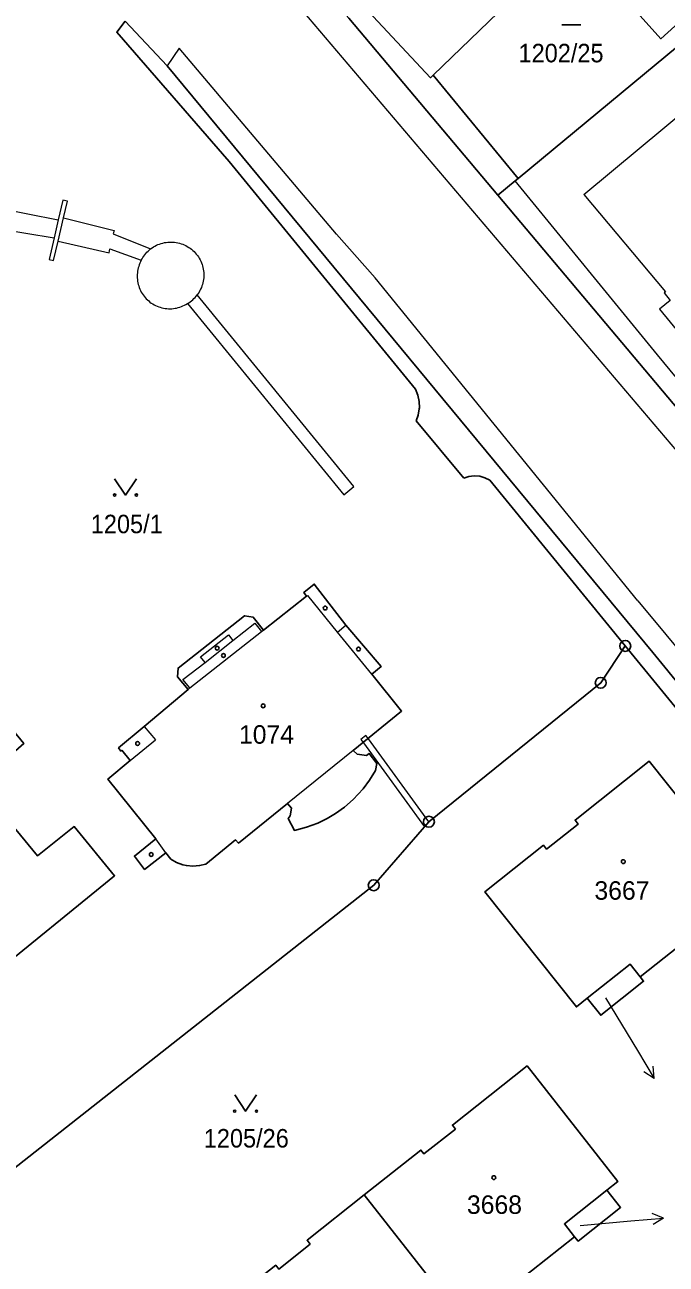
# Model space of a CAD drawing. Extents: x -679733 to -673243, y -1075091 to -1066557.
# Drawn here: x -676731.3 to -676672.4, y -1070692.9 to -1070579 of the extents above; entities that cross this region are included whole.
import ezdxf

# ---------------------------------------------------------------- set-up
doc = ezdxf.new("R2010")
doc.units = 0
doc.header["$LTSCALE"] = 0.68
for name, color, linetype, lineweight in [('1', 7, 'Continuous', 25), ('13', 7, 'Continuous', 13), ('3', 7, 'Continuous', 25), ('4', 7, 'Continuous', 13), ('5', 7, 'Continuous', 25), ('7', 7, 'Continuous', 13), ('8', 7, 'Continuous', 25)]:
    doc.layers.add(name, color=color, linetype=linetype, lineweight=lineweight)
doc.layers.add('2', color=7, linetype='Continuous')

msp = doc.modelspace()

# ---------------------------------------------------------------- linework, layer by layer
at = {"layer": '1'}
for p, q in [((-676690.96, -1070620.67), (-676695.33, -1070615.4)), ((-676676.12, -1070636.08), (-676688.57, -1070620.84)), ((-676669.54, -1070662.35), (-676674.75, -1070666.51)), ((-676700.09, -1070686.55), (-676691.73, -1070697.17))]:
    msp.add_line(p, q, dxfattribs=at)
for points in [[(-676707.46, -1070557.47), (-676713.35, -1070563.1), (-676694, -1070583.85), (-676693.75, -1070583.62), (-676675.88, -1070566.33), (-676685.06, -1070556.38), (-676694.05, -1070546.64), (-676696.28, -1070548.75)], [(-676717.94, -1070559.83), (-676701.5, -1070578.38), (-676687.82, -1070594.65)], [(-676695.38, -1070612.49), (-676712.5, -1070591.55), (-676722.82, -1070579.67), (-676722.04, -1070578.66)], [(-676577.68, -1070759.65), (-676578.52, -1070756.6), (-676581.77, -1070749.58), (-676584.66, -1070745.25), (-676632.46, -1070687.04), (-676673.59, -1070636.68), (-676718.19, -1070582.74), (-676722.04, -1070578.66)], [(-676693.75, -1070583.62), (-676685.96, -1070593.1), (-676669.18, -1070579.21)], [(-676685.96, -1070593.1), (-676686.22, -1070593.32), (-676687.82, -1070594.65), (-676663.43, -1070623.66)], [(-676695.33, -1070615.4), (-676695.135, -1070614.853), (-676695.037, -1070614.28), (-676695.03, -1070614.18), (-676695.048, -1070613.599), (-676695.166, -1070613.03), (-676695.38, -1070612.49)], [(-676688.57, -1070620.84), (-676689.018, -1070620.614), (-676689.486, -1070620.484), (-676689.986, -1070620.447), (-676690.484, -1070620.51), (-676690.96, -1070620.67)], [(-676714.63, -1070656.13), (-676711.92, -1070653.92), (-676711.64, -1070654.21), (-676707.15, -1070650.57), (-676706.76, -1070650.99), (-676706.89, -1070651.71), (-676707.09, -1070651.94), (-676706.51, -1070653.04), (-676705.4, -1070652.73), (-676704.37, -1070652.37), (-676703.49, -1070651.95), (-676702.72, -1070651.48), (-676701.9, -1070650.89), (-676701.1, -1070650.2), (-676700.19, -1070649.21), (-676699.6, -1070648.41), (-676699.05, -1070647.52), (-676698.93, -1070646.9), (-676699.63, -1070645.98), (-676699.9, -1070646.15), (-676700.74, -1070646.02), (-676701.12, -1070645.68), (-676696.66, -1070642.07), (-676699.4, -1070638.68), (-676698.53, -1070637.97), (-676701.78, -1070634.18), (-676704.69, -1070630.4), (-676705.65, -1070631.18), (-676705.39, -1070631.52), (-676709.35, -1070634.63), (-676710.28, -1070633.45), (-676711.09, -1070633.31), (-676717.19, -1070638.11), (-676717.24, -1070638.92), (-676716.28, -1070640.09), (-676720.31, -1070643.48), (-676722.65, -1070645.46), (-676722.46, -1070645.75), (-676722.36, -1070645.67), (-676721.59, -1070646.62), (-676723.64, -1070648.32), (-676719.23, -1070653.81), (-676721.2, -1070655.4), (-676720.27, -1070656.62), (-676718.31, -1070655.1), (-676717.87, -1070655.69)], [(-676746.48, -1070695.31), (-676699.22, -1070658.08), (-676694.15, -1070652.24), (-676678.37, -1070639.47), (-676676.12, -1070636.08)], [(-676676.12, -1070636.08), (-676655.91, -1070660.77), (-676654.03, -1070663.07), (-676645.59, -1070673.39), (-676634.85, -1070686.49), (-676628.13, -1070694.62), (-676621.78, -1070702.32), (-676615.1, -1070710.41), (-676608.77, -1070718.11), (-676607.38, -1070719.76)], [(-676679.62, -1070668.47), (-676680.61, -1070669.26), (-676689.02, -1070658.69), (-676683.63, -1070654.4), (-676683.35, -1070654.76), (-676680.43, -1070652.45), (-676680.72, -1070652.09), (-676673.91, -1070646.68), (-676665.51, -1070657.25), (-676666.5, -1070658.04)], [(-676717.87, -1070655.69), (-676717.34, -1070655.987), (-676716.769, -1070656.194), (-676716.431, -1070656.269), (-676715.825, -1070656.322), (-676715.22, -1070656.275), (-676714.63, -1070656.13)], [(-676679.62, -1070668.47), (-676675.68, -1070665.33), (-676674.75, -1070666.51)], [(-676674.75, -1070666.51), (-676674.43, -1070666.91), (-676678.37, -1070670.03), (-676679.62, -1070668.47)], [(-676700.09, -1070686.55), (-676694.89, -1070682.42), (-676694.61, -1070682.78), (-676691.72, -1070680.49), (-676692, -1070680.13), (-676685.14, -1070674.69), (-676676.79, -1070685.31), (-676677.8, -1070686.12)], [(-676715.89, -1070697.27), (-676715.73, -1070697.14), (-676714.85, -1070698.24), (-676708.22, -1070693.01), (-676707.94, -1070693.36), (-676705.06, -1070691.07), (-676705.34, -1070690.72), (-676700.09, -1070686.55)], [(-676677.8, -1070686.12), (-676676.55, -1070687.69), (-676680.45, -1070690.79), (-676680.77, -1070690.39), (-676686.04, -1070694.57)], [(-676680.77, -1070690.39), (-676681.7, -1070689.22), (-676677.8, -1070686.12)]]:
    msp.add_lwpolyline(points, dxfattribs=at)
for points in [[(-676668.34, -1070576.15), (-676672.84, -1070580.26), (-676676.94, -1070575.67), (-676672.45, -1070571.59)], [(-676735.04, -1070640.62), (-676731.37, -1070645.05), (-676735.46, -1070648.64), (-676734.1, -1070650.52), (-676730.1, -1070655.39), (-676726.73, -1070652.68), (-676723.02, -1070657.21), (-676734.78, -1070666.76), (-676738.29, -1070666.87), (-676739.24, -1070651.49), (-676739, -1070651.31), (-676735.94, -1070648.99), (-676740.32, -1070643.67), (-676739.1, -1070642.61), (-676743.83, -1070640.74), (-676742.42, -1070637.17), (-676739.6, -1070638.36), (-676740.55, -1070640.84), (-676739.22, -1070641.44), (-676735.7, -1070638.28), (-676734.31, -1070640.03)]]:
    msp.add_lwpolyline(points, close=True, dxfattribs=at)
at = {"layer": '13'}
msp.add_lwpolyline([(-676694.55, -1070652.7), (-676694.15, -1070652.24), (-676699.69, -1070644.62), (-676699.94, -1070644.31), (-676700.4, -1070644.69), (-676700.15, -1070645)], close=True, dxfattribs=at)
at = {"layer": '3'}
msp.add_line((-676681.953, -1070578.98), (-676680.203, -1070578.98), dxfattribs=at)
for points in [[(-676723.02, -1070620.709), (-676722.02, -1070622.21), (-676721.02, -1070620.709)], [(-676711.99, -1070677.349), (-676710.99, -1070678.85), (-676709.99, -1070677.349)]]:
    msp.add_lwpolyline(points, dxfattribs=at)
for centre in [(-676723.02, -1070622.2095), (-676721.02, -1070622.2095), (-676711.99, -1070678.8495), (-676709.99, -1070678.8495)]:
    msp.add_circle(centre, 0.1, dxfattribs=at)
at = {"layer": '4'}
for p, q in [((-676665.28, -1070625.34), (-676720.96, -1070559.72)), ((-676717.08, -1070581.13), (-676718.19, -1070582.74)), ((-676702.65, -1070598.22), (-676717.08, -1070581.13)), ((-676679.92, -1070594.58), (-676669.94, -1070586.28)), ((-676673.15, -1070609.31), (-676686.22, -1070593.32)), ((-676679.92, -1070594.58), (-676672.43, -1070603.54)), ((-676736.24, -1070595.32), (-676728.2, -1070596.9)), ((-676727.78, -1070595.09), (-676728.2, -1070596.9)), ((-676727.36, -1070595.19), (-676727.78, -1070595.09)), ((-676727.72, -1070596.74), (-676727.36, -1070595.19)), ((-676728.2, -1070596.9), (-676728.58, -1070598.56)), ((-676728.21, -1070598.86), (-676727.72, -1070596.74)), ((-676727.72, -1070596.74), (-676723.06, -1070597.88)), ((-676736.58, -1070597.25), (-676728.58, -1070598.56)), ((-676723.06, -1070597.88), (-676723.14, -1070598.21)), ((-676723.14, -1070598.21), (-676719.71, -1070599.58)), ((-676699.1, -1070602.23), (-676702.65, -1070598.22)), ((-676728.58, -1070598.56), (-676729.04, -1070600.55)), ((-676728.62, -1070600.65), (-676728.21, -1070598.86)), ((-676728.21, -1070598.86), (-676723.53, -1070599.93)), ((-676729.04, -1070600.55), (-676728.62, -1070600.65)), ((-676723.53, -1070599.93), (-676723.45, -1070599.59)), ((-676723.45, -1070599.59), (-676720.57, -1070600.63)), ((-676674.97, -1070631.93), (-676699.1, -1070602.23)), ((-676701.04, -1070621.43), (-676715.44, -1070603.81)), ((-676672.43, -1070603.54), (-676672.55, -1070603.63)), ((-676672.55, -1070603.63), (-676671.99, -1070604.32)), ((-676716.34, -1070604.61), (-676701.97, -1070622.19)), ((-676671.99, -1070604.32), (-676672.96, -1070605.11)), ((-676672.96, -1070605.11), (-676671.02, -1070607.5)), ((-676662.3, -1070622.54), (-676673.15, -1070609.31)), ((-676701.97, -1070622.19), (-676701.04, -1070621.43)), ((-676705.39, -1070631.52), (-676705.28, -1070631.43)), ((-676702.55, -1070634.8), (-676705.28, -1070631.43)), ((-676674.97, -1070631.93), (-676630.48, -1070685.51)), ((-676716.1, -1070639.94), (-676709.52, -1070634.76)), ((-676712.16, -1070635.58), (-676710.13, -1070633.98)), ((-676710.13, -1070633.98), (-676709.52, -1070634.76)), ((-676709.52, -1070634.76), (-676709.35, -1070634.63)), ((-676702.55, -1070634.8), (-676701.78, -1070634.18)), ((-676699.4, -1070638.68), (-676702.55, -1070634.8)), ((-676715.12, -1070637.07), (-676712.57, -1070635.06)), ((-676714.71, -1070637.59), (-676712.16, -1070635.58)), ((-676712.57, -1070635.06), (-676712.16, -1070635.58)), ((-676714.71, -1070637.59), (-676715.12, -1070637.07)), ((-676716.74, -1070639.18), (-676714.71, -1070637.59)), ((-676716.1, -1070639.94), (-676716.74, -1070639.18)), ((-676716.28, -1070640.09), (-676716.1, -1070639.94)), ((-676720.31, -1070643.48), (-676719.27, -1070644.72)), ((-676721.59, -1070646.62), (-676719.27, -1070644.72)), ((-676701.12, -1070645.68), (-676707.15, -1070650.57)), ((-676718.31, -1070655.1), (-676719.23, -1070653.81))]:
    msp.add_line(p, q, dxfattribs=at)
for points in [[(-676719.71, -1070599.58), (-676719.584, -1070599.488), (-676719.454, -1070599.403), (-676719.32, -1070599.325), (-676719.181, -1070599.253), (-676719.04, -1070599.189), (-676718.895, -1070599.132), (-676718.747, -1070599.083), (-676718.597, -1070599.041), (-676718.446, -1070599.007), (-676718.292, -1070598.981), (-676718.138, -1070598.963), (-676717.982, -1070598.953), (-676717.827, -1070598.95), (-676717.671, -1070598.956), (-676717.516, -1070598.97), (-676717.362, -1070598.991), (-676717.209, -1070599.021), (-676717.058, -1070599.058), (-676716.909, -1070599.103), (-676716.763, -1070599.155), (-676716.619, -1070599.215), (-676716.479, -1070599.283), (-676716.342, -1070599.357), (-676716.21, -1070599.438), (-676716.081, -1070599.526), (-676715.958, -1070599.621), (-676715.839, -1070599.721), (-676715.726, -1070599.828), (-676715.618, -1070599.94), (-676715.516, -1070600.058), (-676715.42, -1070600.181), (-676715.331, -1070600.308), (-676715.249, -1070600.44), (-676715.173, -1070600.576), (-676715.104, -1070600.716), (-676715.043, -1070600.859), (-676714.989, -1070601.005), (-676714.943, -1070601.153), (-676714.904, -1070601.304), (-676714.873, -1070601.457), (-676714.85, -1070601.611), (-676714.835, -1070601.765), (-676714.828, -1070601.921), (-676714.829, -1070602.076), (-676714.838, -1070602.232), (-676714.854, -1070602.387), (-676714.879, -1070602.54), (-676714.912, -1070602.692), (-676714.952, -1070602.843), (-676715, -1070602.991), (-676715.055, -1070603.136), (-676715.118, -1070603.278), (-676715.188, -1070603.417), (-676715.265, -1070603.552), (-676715.349, -1070603.683), (-676715.44, -1070603.81)], [(-676720.57, -1070600.63), (-676720.641, -1070600.765), (-676720.705, -1070600.904), (-676720.762, -1070601.045), (-676720.811, -1070601.189), (-676720.853, -1070601.336), (-676720.888, -1070601.485), (-676720.915, -1070601.635), (-676720.934, -1070601.786), (-676720.945, -1070601.938), (-676720.949, -1070602.091), (-676720.945, -1070602.243), (-676720.934, -1070602.395), (-676720.914, -1070602.546), (-676720.887, -1070602.697), (-676720.852, -1070602.845), (-676720.81, -1070602.992), (-676720.76, -1070603.136), (-676720.703, -1070603.277), (-676720.639, -1070603.416), (-676720.568, -1070603.551), (-676720.49, -1070603.682), (-676720.406, -1070603.809), (-676720.315, -1070603.931), (-676720.218, -1070604.049), (-676720.115, -1070604.162), (-676720.007, -1070604.269), (-676719.893, -1070604.371), (-676719.774, -1070604.467), (-676719.651, -1070604.556), (-676719.523, -1070604.639), (-676719.391, -1070604.716), (-676719.255, -1070604.786), (-676719.116, -1070604.848), (-676718.974, -1070604.904), (-676718.83, -1070604.952), (-676718.683, -1070604.993), (-676718.534, -1070605.026), (-676718.383, -1070605.052), (-676718.232, -1070605.07), (-676718.08, -1070605.08), (-676717.927, -1070605.083), (-676717.775, -1070605.077), (-676717.623, -1070605.064), (-676717.472, -1070605.044), (-676717.322, -1070605.015), (-676717.174, -1070604.979), (-676717.027, -1070604.936), (-676716.884, -1070604.885), (-676716.743, -1070604.826), (-676716.605, -1070604.761), (-676716.47, -1070604.689), (-676716.34, -1070604.61)], [(-676720.57, -1070600.63), (-676720.499, -1070600.496), (-676720.421, -1070600.365), (-676720.337, -1070600.238), (-676720.246, -1070600.116), (-676720.15, -1070599.998), (-676720.048, -1070599.886), (-676719.94, -1070599.778), (-676719.828, -1070599.676), (-676719.71, -1070599.58)], [(-676716.34, -1070604.61), (-676716.211, -1070604.531), (-676716.086, -1070604.445), (-676715.965, -1070604.353), (-676715.849, -1070604.256), (-676715.739, -1070604.152), (-676715.633, -1070604.043), (-676715.534, -1070603.929), (-676715.44, -1070603.81)]]:
    msp.add_lwpolyline(points, dxfattribs=at)
at = {"layer": '5'}
for centre in [(-676703.6768, -1070632.5992), (-676713.6068, -1070636.2892), (-676713.0268, -1070636.9592), (-676700.6168, -1070636.3692), (-676709.3768, -1070641.5892), (-676720.9068, -1070645.0492), (-676719.6568, -1070655.2592), (-676676.2968, -1070655.9092), (-676688.1868, -1070684.9592)]:
    msp.add_circle(centre, 0.175, dxfattribs=at)
at = {"layer": '7'}
for p, q in [((-676673.454, -1070675.832), (-676673.541, -1070674.716)), ((-676672.61, -1070688.678), (-676673.652, -1070688.267))]:
    msp.add_line(p, q, dxfattribs=at)
for points in [[(-676677.94, -1070668.42), (-676675, -1070673.26), (-676673.454, -1070675.832), (-676674.399, -1070675.232)], [(-676680.27, -1070689.36), (-676675.6, -1070688.94), (-676672.61, -1070688.678), (-676673.564, -1070689.265)]]:
    msp.add_lwpolyline(points, dxfattribs=at)
at = {"layer": '8'}
for centre, radius in [((-676676.12, -1070636.0799), 0.5), ((-676676.12, -1070636.0799), 0.0303), ((-676678.37, -1070639.4699), 0.5), ((-676678.37, -1070639.4699), 0.0303), ((-676694.15, -1070652.2399), 0.5), ((-676694.15, -1070652.2399), 0.0303), ((-676699.22, -1070658.0799), 0.5), ((-676699.22, -1070658.0799), 0.0303)]:
    msp.add_circle(centre, radius, dxfattribs=at)

# ---------------------------------------------------------------- texts
at = {"layer": '2', "width": 0.95}
for s, p in [('1202/25', (-676685.92, -1070582.43)), ('1205/1', (-676725.21, -1070625.72)), ('1205/26', (-676714.83, -1070682.19))]:
    msp.add_text(s, height=1.7, dxfattribs=at).set_placement(p)
at = {"layer": '2'}
for s, p in [('1074', (-676711.6, -1070645.07)), ('3667', (-676678.95, -1070659.41)), ('3668', (-676690.66, -1070688.29))]:
    msp.add_text(s, height=1.7, dxfattribs=at).set_placement(p)

doc.saveas('drawing.dxf')
